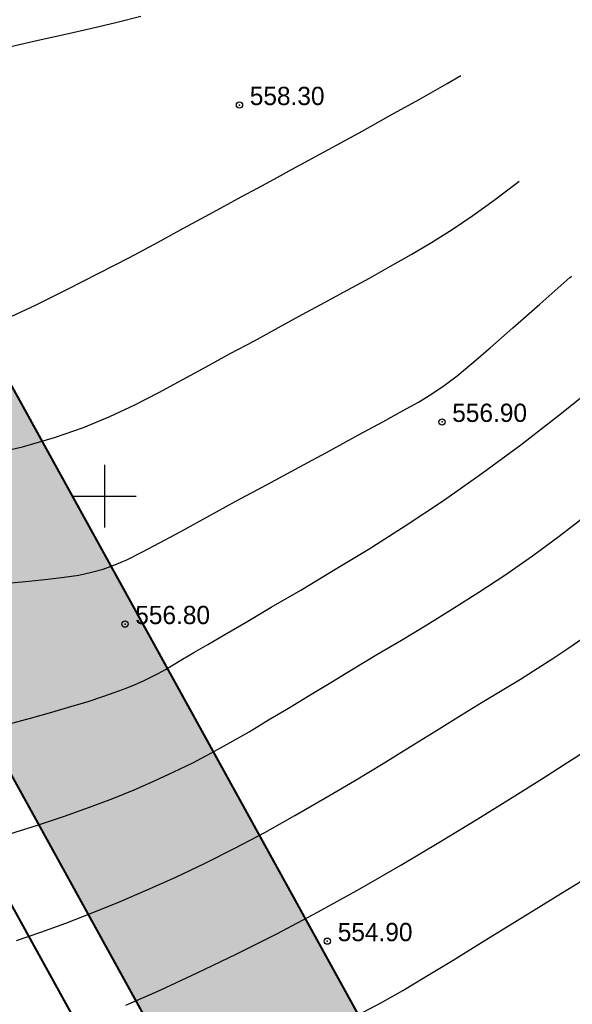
# Model space of a CAD drawing. Extents: x 883 to 364438, y -13 to 4201180.
# Tile 590 of 607: x 364242 to 364268, y 4200876 to 4200923. Entities that reach past the tile are written whole.
import ezdxf

# ---------------------------------------------------------------- set-up
doc = ezdxf.new("R2010")
doc.units = 0
doc.header["$LTSCALE"] = 0.5
doc.header["$MEASUREMENT"] = 0
doc.header["$PDMODE"] = 32
doc.header["$PDSIZE"] = 0.3
for name, pattern in [('CONTI', [0]), ('G_BUILDING_LINE', [3, 2, -1]), ('STRIH_1', [3, 2, -1])]:
    doc.linetypes.add(name, pattern=pattern)
for name, color, linetype in [('(004) Точки рельефа', 7, 'Continuous'), ('GORIZDEFAULT', 32, 'CONTI'), ('PI_TTDEFAULT', 5, 'CONTI'), ('SETKR', 2, 'CONTI')]:
    doc.layers.add(name, color=color, linetype=linetype)
doc.layers.add('(032) Горизонтали утолщенные', color=32, linetype='Continuous', lineweight=30)
doc.layers.add('.', color=7, linetype='Continuous', lineweight=15)
doc.styles.add('D-431', font='d431.ttf')
doc.styles.add('TimesNewRomanCyr', font='times.ttf', dxfattribs={"width": 0.5, "height": 1})
doc.dimstyles.new('GENPLAN1', dxfattribs={"dimscale": 0.5, "dimtxt": 1, "dimasz": 1.2, "dimexe": 1.3, "dimexo": 1.5, "dimgap": 0.5, "dimtad": 1, "dimdec": 1, "dimzin": 0, "dimdsep": 46, "dimtxsty": 'TimesNewRomanCyr', "dimblk1": 'OBLIQUE', "dimblk2": 'OBLIQUE', "dimsah": 1, "dimcen": 1, "dimadec": 0, "dimazin": 0, "dimtfac": 0.75, "dimtdec": 1, "dimtix": 1, "dimtmove": 0, "dimatfit": 3, "dimfxl": 1, "dimtvp": 1.2, "dimtfill": 1, "dimlwd": 0, "dimlwe": 0, "dimarcsym": 0})

# ---------------------------------------------------------------- blocks, each defined once
blk = doc.blocks.new('BL_333')
at = {"color": 0}
for p, q in [((0, -1.5), (0, 1.5)), ((-1.5, 0), (1.5, 0))]:
    blk.add_line(p, q, dxfattribs=at)
blk = doc.blocks.new('gergrgrre')
at = {"layer": '(032) Горизонтали утолщенные', "color": 32}
for points in [[(360545.28, 4200908.49, 558), (360546.72, 4200909.16, 558), (360548.22, 4200909.9, 558), (360549.72, 4200910.67, 558), (360551.18, 4200911.43, 558), (360552.55, 4200912.16, 558), (360553.77, 4200912.82, 558), (360554.81, 4200913.39, 558), (360555.72, 4200913.88, 558), (360556.53, 4200914.33, 558), (360557.31, 4200914.75, 558), (360558.11, 4200915.18, 558), (360558.97, 4200915.65, 558), (360559.95, 4200916.18, 558), (360561.09, 4200916.8, 558), (360562.35, 4200917.49, 558), (360563.68, 4200918.23, 558), (360565.05, 4200918.99, 558), (360566.39, 4200919.76, 558), (360567.035, 4200920.138, 558)], [(360545.41, 4200883.81, 556), (360546.78, 4200884.25, 556), (360548.07, 4200884.68, 556), (360549.27, 4200885.11, 556), (360550.38, 4200885.52, 556), (360551.41, 4200885.94, 556), (360552.38, 4200886.36, 556), (360553.31, 4200886.79, 556), (360554.21, 4200887.23, 556), (360555.11, 4200887.7, 556), (360556, 4200888.2, 556), (360556.91, 4200888.72, 556), (360557.84, 4200889.28, 556), (360558.8, 4200889.85, 556), (360559.79, 4200890.46, 556), (360560.82, 4200891.08, 556), (360561.89, 4200891.73, 556), (360563.02, 4200892.41, 556), (360564.2, 4200893.1, 556), (360565.41, 4200893.83, 556), (360566.65, 4200894.6, 556), (360567.91, 4200895.4, 556), (360569.19, 4200896.25, 556), (360570.47, 4200897.14, 556), (360571.75, 4200898.08, 556), (360573.01, 4200899.06, 556)]]:
    blk.add_polyline3d(points, dxfattribs=at)
at = {"layer": 'GORIZDEFAULT', "color": 32}
for points in [[(360545.51, 4200921.52, 558.5), (360546.82, 4200921.83, 558.5), (360548.12, 4200922.12, 558.5), (360549.38, 4200922.41, 558.5), (360550.59, 4200922.69, 558.5), (360551.73, 4200922.98, 558.5)], [(360545.38, 4200889.08, 556.5), (360546.45, 4200889.37, 556.5), (360547.46, 4200889.65, 556.5), (360548.38, 4200889.92, 556.5), (360549.2, 4200890.17, 556.5), (360549.91, 4200890.4, 556.5), (360550.5, 4200890.61, 556.5), (360551.02, 4200890.8, 556.5), (360551.46, 4200890.98, 556.5), (360551.85, 4200891.15, 556.5), (360552.21, 4200891.33, 556.5), (360552.55, 4200891.51, 556.5), (360552.9, 4200891.7, 556.5), (360553.28, 4200891.92, 556.5), (360553.72, 4200892.19, 556.5), (360554.26, 4200892.51, 556.5), (360554.93, 4200892.9, 556.5), (360555.75, 4200893.38, 556.5), (360556.76, 4200893.97, 556.5), (360557.97, 4200894.68, 556.5), (360559.38, 4200895.5, 556.5), (360560.93, 4200896.43, 556.5), (360562.61, 4200897.45, 556.5), (360564.38, 4200898.58, 556.5), (360566.21, 4200899.79, 556.5), (360568.06, 4200901.09, 556.5), (360569.91, 4200902.45, 556.5), (360571.72, 4200903.85, 556.5), (360573.45, 4200905.24, 556.5)], [(360544.35, 4200901.98, 557.5), (360546.06, 4200902.36, 557.5), (360547.6, 4200902.8, 557.5), (360548.98, 4200903.28, 557.5), (360550.25, 4200903.81, 557.5), (360551.44, 4200904.37, 557.5), (360552.58, 4200904.96, 557.5), (360553.7, 4200905.57, 557.5), (360554.85, 4200906.19, 557.5), (360556, 4200906.82, 557.5), (360557.16, 4200907.44, 557.5), (360558.31, 4200908.07, 557.5), (360559.44, 4200908.69, 557.5), (360560.55, 4200909.29, 557.5), (360561.63, 4200909.87, 557.5), (360562.67, 4200910.44, 557.5), (360563.68, 4200911, 557.5), (360564.66, 4200911.56, 557.5), (360565.64, 4200912.14, 557.5), (360566.62, 4200912.76, 557.5), (360567.62, 4200913.43, 557.5), (360568.64, 4200914.16, 557.5), (360569.69, 4200914.96, 557.5), (360569.828, 4200915.071, 557.5)], [(360545.35, 4200895.83, 557), (360546.36, 4200895.93, 557), (360547.27, 4200896.02, 557), (360548.06, 4200896.12, 557), (360548.76, 4200896.22, 557), (360549.37, 4200896.35, 557), (360549.93, 4200896.5, 557), (360550.48, 4200896.71, 557), (360551.09, 4200896.97, 557), (360551.78, 4200897.32, 557), (360552.62, 4200897.76, 557), (360553.64, 4200898.31, 557), (360554.88, 4200898.99, 557), (360556.28, 4200899.75, 557), (360557.78, 4200900.56, 557), (360559.3, 4200901.39, 557), (360560.78, 4200902.19, 557), (360562.14, 4200902.93, 557), (360563.31, 4200903.56, 557), (360564.25, 4200904.08, 557), (360565.01, 4200904.5, 557), (360565.65, 4200904.89, 557), (360566.24, 4200905.29, 557), (360566.86, 4200905.76, 557), (360567.57, 4200906.35, 557), (360568.44, 4200907.1, 557), (360569.53, 4200908.06, 557), (360570.82, 4200909.19, 557), (360572.26, 4200910.46, 557), (360572.334, 4200910.524, 557)], [(360545.78, 4200878.72, 555.5), (360546.94, 4200879.12, 555.5), (360548.14, 4200879.56, 555.5), (360549.4, 4200880.04, 555.5), (360550.7, 4200880.57, 555.5), (360552.03, 4200881.15, 555.5), (360553.4, 4200881.76, 555.5), (360554.8, 4200882.43, 555.5), (360556.22, 4200883.14, 555.5), (360557.66, 4200883.9, 555.5), (360559.1, 4200884.7, 555.5), (360560.54, 4200885.53, 555.5), (360561.96, 4200886.37, 555.5), (360563.33, 4200887.2, 555.5), (360564.64, 4200888.01, 555.5), (360565.88, 4200888.78, 555.5), (360567.03, 4200889.49, 555.5), (360568.07, 4200890.13, 555.5), (360569.02, 4200890.71, 555.5), (360569.89, 4200891.24, 555.5), (360570.69, 4200891.74, 555.5), (360571.45, 4200892.22, 555.5), (360572.17, 4200892.7, 555.5), (360572.88, 4200893.19, 555.5)], [(360551.01, 4200875.62, 555), (360552.65, 4200876.35, 555), (360554.42, 4200877.17, 555), (360556.29, 4200878.07, 555), (360558.23, 4200879.04, 555), (360560.21, 4200880.09, 555), (360562.21, 4200881.19, 555), (360564.17, 4200882.33, 555), (360566.07, 4200883.46, 555), (360567.86, 4200884.55, 555), (360569.5, 4200885.57, 555), (360570.95, 4200886.48, 555), (360572.17, 4200887.26, 555), (360573.12, 4200887.86, 555)], [(360547.95, 4200869.1, 554.5), (360549.2, 4200869.6, 554.5), (360550.61, 4200870.19, 554.5), (360552.12, 4200870.83, 554.5), (360553.67, 4200871.48, 554.5), (360555.18, 4200872.14, 554.5), (360556.62, 4200872.75, 554.5), (360557.9, 4200873.3, 554.5), (360559, 4200873.76, 554.5), (360559.95, 4200874.17, 554.5), (360560.79, 4200874.53, 554.5), (360561.59, 4200874.9, 554.5), (360562.4, 4200875.3, 554.5), (360563.27, 4200875.77, 554.5), (360564.26, 4200876.33, 554.5), (360565.4, 4200877.01, 554.5), (360566.68, 4200877.78, 554.5), (360568.03, 4200878.62, 554.5), (360569.41, 4200879.47, 554.5), (360570.77, 4200880.32, 554.5), (360572.06, 4200881.11, 554.5), (360573.24, 4200881.83, 554.5)]]:
    blk.add_polyline3d(points, dxfattribs=at)
at = {"layer": 'PI_TTDEFAULT', "color": 5}
for p in [(360556.45, 4200918.72, 558.3), (360566.14, 4200903.55, 556.9), (360550.97, 4200893.87, 556.8), (360560.65, 4200878.69, 554.9)]:
    blk.add_point(p, dxfattribs=at)
at = {"layer": 'SETKR', "color": 92}
blk.add_blockref('BL_333', (360550, 4200900), dxfattribs=at)
at = {"layer": '(004) Точки рельефа', "style": 'D-431'}
for s, p in [('558.30', (360556.94, 4200918.72)), ('556.90', (360566.63, 4200903.55)), ('556.80', (360551.46, 4200893.87)), ('554.90', (360561.15, 4200878.69))]:
    blk.add_text(s, height=0.875, dxfattribs=at).set_placement(p)
blk = doc.blocks.new('_Oblique')
at = {"color": 0, "linetype": 'ByBlock', "lineweight": -2}
blk.add_line((-0.5, -0.5), (0.5, 0.5), dxfattribs=at)
blk = doc.blocks.new('*D481')
at = {"color": 0, "linetype": 'G_BUILDING_LINE', "lineweight": 0, "transparency": 16777216}
for p, q in [((364223.241, 4200889.588), (364225.26, 4200890.701)), ((364224.69, 4200890.387), (364249.864, 4200844.697)), ((364248.414, 4200843.898), (364250.433, 4200845.01))]:
    blk.add_line(p, q, dxfattribs=at)
at = {"layer": 'Defpoints', "color": 0, "linetype": 'Continuous', "lineweight": 30, "transparency": 16777216}
for p in [(364222.584, 4200889.226), (364249.864, 4200844.697), (364247.757, 4200843.536)]:
    blk.add_point(p, dxfattribs=at)
at = {"color": 0, "linetype": 'Continuous', "lineweight": 0, "transparency": 16777216, "xscale": 0.6, "yscale": 0.6, "zscale": 0.6}
for p, rotation in [((364224.69, 4200890.387), 118.8525340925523), ((364249.864, 4200844.697), 298.8525340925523)]:
    blk.add_blockref('_Oblique', p, dxfattribs=dict(at, rotation=rotation))
at = {"color": 0, "linetype": 'Continuous', "lineweight": 30, "transparency": 16777216, "insert": (364237.943, 4200867.909), "char_height": 1, "attachment_point": 5, "rotation": 298.8525, "style": 'TimesNewRomanCyr', "bg_fill": 3, "box_fill_scale": 1.25, "bg_fill_color": 256, "bg_fill_true_color": 13158600, "bg_fill_transparency": 0}
blk.add_mtext('52.2', dxfattribs=at)
blk = doc.blocks.new('*D634')
at = {"color": 0, "linetype": 'G_BUILDING_LINE', "lineweight": 0, "transparency": 16777216}
for p, q in [((364213.413, 4200881.02), (364214.247, 4200881.463)), ((364213.673, 4200881.158), (364248.306, 4200816.109)), ((364248.047, 4200815.971), (364248.88, 4200816.414))]:
    blk.add_line(p, q, dxfattribs=at)
at = {"layer": 'Defpoints', "color": 0, "linetype": 'Continuous', "lineweight": 30, "transparency": 16777216}
for p in [(364212.751, 4200880.667), (364248.306, 4200816.109), (364247.385, 4200815.618)]:
    blk.add_point(p, dxfattribs=at)
at = {"color": 0, "linetype": 'Continuous', "lineweight": 0, "transparency": 16777216, "xscale": 0.6, "yscale": 0.6, "zscale": 0.6}
for p, rotation in [((364213.673, 4200881.158), 118.0317046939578), ((364248.306, 4200816.109), 298.0317046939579)]:
    blk.add_blockref('_Oblique', p, dxfattribs=dict(at, rotation=rotation))
at = {"color": 0, "linetype": 'Continuous', "lineweight": 30, "transparency": 16777216, "insert": (364231.661, 4200848.991), "char_height": 1, "attachment_point": 5, "rotation": 298.0317, "style": 'TimesNewRomanCyr', "bg_fill": 3, "box_fill_scale": 1.25, "bg_fill_color": 256, "bg_fill_true_color": 13158600, "bg_fill_transparency": 0}
blk.add_mtext('73.7', dxfattribs=at)

msp = doc.modelspace()

# ---------------------------------------------------------------- hatches: boundary and pattern name
at = {"layer": '.', "linetype": 'Continuous', "lineweight": 30, "true_color": 0xafd9aa}
h = msp.add_hatch(color=9, dxfattribs=at)
h.dxf.hatch_style = 1
edge = h.paths.add_edge_path()
edge.add_line((364001.309, 4200879.245), (363996.965, 4200887.127))
edge.add_line((363996.965, 4200887.127), (364078.955, 4200932.309))
edge.add_arc((364081.368, 4200927.93), 5, 28.8577, 118.8577, ccw=False)
edge.add_line((364085.747, 4200930.343), (364234.037, 4200661.248))
edge.add_arc((364229.658, 4200658.834), 5, -61.1423, 28.8577, ccw=False)
edge.add_line((364232.071, 4200654.455), (364150.081, 4200609.273))
edge.add_line((364150.081, 4200609.273), (364145.738, 4200617.156))
edge.add_line((364145.738, 4200617.156), (364224.224, 4200660.407))
edge.add_line((364224.224, 4200660.407), (364079.795, 4200922.496))
edge.add_line((364079.795, 4200922.496), (364001.309, 4200879.245))
edge = h.paths.add_edge_path()
edge.add_line((364419.985, 4200768.285), (364424.329, 4200760.402))
edge.add_line((364424.329, 4200760.402), (364341.549, 4200714.785))
edge.add_arc((364339.135, 4200719.164), 5, 208.8577, 298.8577, ccw=False)
edge.add_line((364334.756, 4200716.751), (364186.466, 4200985.847))
edge.add_arc((364190.845, 4200988.26), 5, 118.8577, 208.8577, ccw=False)
edge.add_line((364188.432, 4200992.639), (364271.213, 4201038.257))
edge.add_line((364271.213, 4201038.257), (364275.556, 4201030.374))
edge.add_line((364275.556, 4201030.374), (364196.279, 4200986.687))
edge.add_line((364196.279, 4200986.687), (364340.708, 4200724.598))
edge.add_line((364340.708, 4200724.598), (364419.985, 4200768.285))
h.paths.add_polyline_path([(363970.661, 4200934.86), (363967.765, 4200940.115), (364242.013, 4201091.244), (364244.909, 4201085.989)])
h.paths.add_polyline_path([(363994.069, 4200892.382), (363976.453, 4200924.35), (364250.701, 4201075.479), (364268.317, 4201043.512)])
edge = h.paths.add_edge_path()
edge.add_line((364331.272, 4200691.995), (364367.434, 4200626.372))
edge.add_line((364367.434, 4200626.372), (364375.316, 4200630.716))
edge.add_line((364375.316, 4200630.716), (364337.224, 4200699.842))
edge.add_arc((364332.845, 4200697.429), 5, 28.8577, 118.8577)
edge.add_line((364330.431, 4200701.808), (364152.977, 4200604.018))
edge.add_line((364152.977, 4200604.018), (364157.321, 4200596.136))
edge.add_line((364157.321, 4200596.136), (364331.272, 4200691.995))
edge = h.paths.add_edge_path()
edge.add_line((364431.569, 4200747.265), (364427.225, 4200755.148))
edge.add_line((364427.225, 4200755.148), (364344.444, 4200709.53))
edge.add_arc((364346.858, 4200705.151), 5, 118.8577, 208.8577)
edge.add_line((364342.479, 4200702.738), (364380.571, 4200633.612))
edge.add_line((364380.571, 4200633.612), (364388.454, 4200637.956))
edge.add_line((364388.454, 4200637.956), (364352.291, 4200703.578))
edge.add_line((364352.291, 4200703.578), (364431.569, 4200747.265))
edge = h.paths.add_edge_path(flags=17)
edge.add_arc((364176.832, 4200980.538), 5, 28.8577, 118.8577)
edge.add_line((364174.419, 4200984.917), (364092.968, 4200940.032))
edge.add_arc((364095.381, 4200935.652), 5, 118.8577, 208.8577)
edge.add_line((364091.002, 4200933.239), (364107.493, 4200903.314))
edge.add_line((364107.493, 4200903.314), (364107.493, 4200903.314))
edge.add_arc((364116.639, 4200910.873), 11.866, 219.5732, 295.217)
edge.add_line((364121.694, 4200900.138), (364131.719, 4200905.663))
edge.add_line((364131.719, 4200905.663), (364129.909, 4200908.947))
edge.add_line((364129.909, 4200908.947), (364139.017, 4200913.966))
edge.add_line((364139.017, 4200913.966), (364127.144, 4200935.512))
edge.add_line((364127.144, 4200935.512), (364140.705, 4200942.985))
edge.add_line((364140.705, 4200942.985), (364135.344, 4200952.772))
edge.add_line((364135.344, 4200952.772), (364156.652, 4200964.445))
edge.add_line((364156.652, 4200964.445), (364161.984, 4200954.711))
edge.add_line((364161.984, 4200954.711), (364168.483, 4200958.292))
edge.add_line((364168.483, 4200958.292), (364180.356, 4200936.747))
edge.add_line((364180.356, 4200936.747), (364189.465, 4200941.766))
edge.add_line((364189.465, 4200941.766), (364191.274, 4200938.482))
edge.add_line((364191.274, 4200938.482), (364192.802, 4200939.324))
edge.add_arc((364186.426, 4200949.331), 11.866, 302.4985, 378.1423)
edge.add_line((364197.702, 4200953.026), (364181.211, 4200982.951))
edge = h.paths.add_edge_path()
edge.add_line((364166.325, 4200859.589), (364222.005, 4200890.277))
edge.add_line((364222.005, 4200890.277), (364223.056, 4200890.857))
edge.add_line((364223.056, 4200890.857), (364248.808, 4200844.115))
edge.add_line((364248.808, 4200844.115), (364250.804, 4200845.215))
edge.add_line((364250.804, 4200845.215), (364242.014, 4200861.166))
edge.add_line((364242.014, 4200861.166), (364246.853, 4200863.833))
edge.add_line((364246.853, 4200863.833), (364209.301, 4200931.978))
edge.add_arc((364202.057, 4200926.931), 8.828, 34.87, 121.2214)
edge.add_line((364197.481, 4200934.481), (364194.412, 4200932.789))
edge.add_line((364194.412, 4200932.789), (364196.222, 4200929.505))
edge.add_line((364196.222, 4200929.505), (364187.113, 4200924.485))
edge.add_line((364187.113, 4200924.485), (364196.09, 4200908.195))
edge.add_line((364196.09, 4200908.195), (364154.751, 4200885.415))
edge.add_line((364154.751, 4200885.415), (364145.774, 4200901.705))
edge.add_line((364145.774, 4200901.705), (364136.666, 4200896.686))
edge.add_line((364136.666, 4200896.686), (364134.856, 4200899.97))
edge.add_line((364134.856, 4200899.97), (364123.288, 4200893.595))
edge.add_arc((364127.227, 4200885.694), 8.828, 116.4941, 202.8455)
edge.add_line((364119.091, 4200882.267), (364239.292, 4200664.143))
edge.add_arc((364243.671, 4200666.557), 5, 208.8577, 298.8577)
edge.add_line((364246.084, 4200662.177), (364327.536, 4200707.063))
edge.add_arc((364325.122, 4200711.442), 5, 298.8577, 388.8577)
edge.add_line((364329.501, 4200713.855), (364259.996, 4200839.984))
edge.add_arc((364257.368, 4200838.536), 3, 28.8577, 118.8577)
edge.add_line((364255.92, 4200841.163), (364251.716, 4200838.847))
edge.add_line((364251.716, 4200838.847), (364262.567, 4200819.156))
edge.add_line((364262.567, 4200819.156), (364261.508, 4200818.592))
edge.add_line((364261.508, 4200818.592), (364306.295, 4200737.318))
edge.add_line((364306.295, 4200737.318), (364319.688, 4200713.014))
edge.add_line((364319.688, 4200713.014), (364245.244, 4200671.99))
edge.add_line((364245.244, 4200671.99), (364187.449, 4200776.868))
edge.add_line((364187.449, 4200776.868), (364206.217, 4200787.21))
edge.add_line((364206.217, 4200787.21), (364166.325, 4200859.589))
at = {"layer": '.', "linetype": 'Continuous', "lineweight": 30, "true_color": 0x991b1e}
h = msp.add_hatch(dxfattribs=at)
h.set_pattern_fill('ANSI31', color=244, scale=3, angle=20)
h.set_pattern_definition([(65, (937.88402, 0), (-0.33986542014, 0.158481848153), [])])
edge = h.paths.add_edge_path()
edge.add_line((364171.735, 4200858.06), (364215.253, 4200882.046))
edge.add_line((364215.253, 4200882.046), (364215.293, 4200881.975))
edge.add_line((364215.293, 4200881.975), (364218.695, 4200883.851))
edge.add_line((364218.695, 4200883.851), (364219.178, 4200882.974))
edge.add_line((364219.178, 4200882.974), (364215.78, 4200881.094))
edge.add_line((364215.78, 4200881.094), (364222.97, 4200868.093))
edge.add_line((364222.97, 4200868.093), (364225.932, 4200869.78))
edge.add_line((364225.932, 4200869.78), (364227.38, 4200867.152))
edge.add_line((364227.38, 4200867.152), (364224.405, 4200865.438))
edge.add_line((364224.405, 4200865.438), (364239.053, 4200838.827))
edge.add_line((364239.053, 4200838.827), (364250.804, 4200845.215))
edge.add_line((364250.804, 4200845.215), (364242.014, 4200861.166))
edge.add_line((364242.014, 4200861.166), (364246.853, 4200863.833))
edge.add_line((364246.853, 4200863.833), (364259.996, 4200839.984))
edge.add_arc((364257.368, 4200838.536), 3, 28.8577, 118.8577)
edge.add_line((364255.92, 4200841.163), (364244.711, 4200834.986))
edge.add_line((364244.711, 4200834.986), (364246.165, 4200832.347))
edge.add_line((364246.165, 4200832.347), (364243.456, 4200830.855))
edge.add_line((364243.456, 4200830.855), (364250.837, 4200817.456))
edge.add_line((364250.837, 4200817.456), (364218.224, 4200800.092))
edge.add_line((364218.224, 4200800.092), (364215.397, 4200805.396))
edge.add_line((364215.397, 4200805.396), (364240.832, 4200818.953))
edge.add_arc((364239.421, 4200821.6), 3, 298.0581, 388.8487)
edge.add_line((364242.048, 4200823.048), (364232.152, 4200841.012))
edge.add_line((364232.152, 4200841.012), (364225.428, 4200837.295))
edge.add_line((364225.428, 4200837.295), (364220.104, 4200846.691))
edge.add_line((364220.104, 4200846.691), (364226.941, 4200850.471))
edge.add_line((364226.941, 4200850.471), (364215.218, 4200871.75))
edge.add_arc((364212.59, 4200870.302), 3, 28.854, 118.8619)
edge.add_line((364211.142, 4200872.929), (364182.513, 4200857.15))
edge.add_arc((364183.961, 4200854.523), 3, 118.8619, 208.8619)
edge.add_line((364181.334, 4200853.075), (364186.376, 4200843.926))
edge.add_line((364186.376, 4200843.926), (364181.122, 4200841.03))
edge.add_line((364181.122, 4200841.03), (364171.735, 4200858.06))
edge = h.paths.add_edge_path()
edge.add_line((364181.122, 4200841.03), (364186.376, 4200843.926))
edge.add_line((364186.376, 4200843.926), (364207.952, 4200804.779))
edge.add_arc((364210.58, 4200806.227), 3, 208.8619, 298.0817)
edge.add_line((364211.992, 4200803.58), (364215.397, 4200805.396))
edge.add_line((364215.397, 4200805.396), (364218.224, 4200800.092))
edge.add_line((364218.224, 4200800.092), (364206.983, 4200794.108))
edge.add_line((364206.983, 4200794.108), (364181.122, 4200841.03))

# ---------------------------------------------------------------- linework, layer by layer
at = {"color": 5, "linetype": 'Continuous', "lineweight": 30}
for points in [[(364188.432, 4200992.639), (364271.213, 4201038.257), (364268.317, 4201043.512), (363994.069, 4200892.382), (363996.965, 4200887.127), (364078.955, 4200932.309, -0.414214), (364085.747, 4200930.343), (364234.037, 4200661.248, -0.414214), (364232.071, 4200654.455), (364150.081, 4200609.273), (364152.977, 4200604.018), (364330.431, 4200701.808, -0.414214), (364337.224, 4200699.842), (364375.316, 4200630.716), (364380.571, 4200633.612), (364342.479, 4200702.738, -0.414214), (364344.444, 4200709.53), (364427.225, 4200755.148), (364424.329, 4200760.402), (364341.549, 4200714.785, -0.414214), (364334.756, 4200716.751), (364186.466, 4200985.847, -0.414214)], [(364419.985, 4200768.285), (364424.329, 4200760.402), (364341.549, 4200714.785, -0.414214), (364334.756, 4200716.751), (364186.466, 4200985.847, -0.414214), (364188.432, 4200992.639), (364271.213, 4201038.257), (364275.556, 4201030.374), (364196.279, 4200986.687), (364340.708, 4200724.598)]]:
    msp.add_lwpolyline(points, format="xyb", close=True, dxfattribs=at)
at = {"ltscale": 0.149071, "const_width": 0.1}
msp.add_lwpolyline([(364196.279, 4200986.687), (364340.708, 4200724.598)], dxfattribs=at)
at = {"color": 7, "linetype": 'STRIH_1', "ltscale": 2, "true_color": 0xffffff, "const_width": 0.1}
msp.add_lwpolyline([(364183.346, 4200985.293), (364331.934, 4200715.656)], dxfattribs=at)
at = {"ltscale": 0.149071, "const_width": 0.1}
msp.add_lwpolyline([(364424.329, 4200760.402), (364341.549, 4200714.785, -0.414214), (364334.756, 4200716.751), (364188.397, 4200982.343)], format="xyb", dxfattribs=at)

# ---------------------------------------------------------------- block references
at = {"linetype": 'Continuous'}
msp.add_blockref('gergrgrre', (3695.599, 0), dxfattribs=at)

# ---------------------------------------------------------------- next in the draw order: dimensions: what is measured, and where the dimension line sits
at = {"color": 5, "linetype": 'Continuous', "lineweight": 30}
dim = msp.add_aligned_dim(p1=(364222.584, 4200889.226), p2=(364247.757, 4200843.536), distance=2.405, dimstyle='GENPLAN1', dxfattribs=at)
dim.commit()
dim.dimension.update_dxf_attribs({"geometry": '*D481', "text_midpoint": (364237.943, 4200867.909)})

# ---------------------------------------------------------------- next in the draw order: dimensions: what is measured, and where the dimension line sits
dim = msp.add_aligned_dim(p1=(364212.751, 4200880.667), p2=(364247.385, 4200815.618), distance=1.044, dimstyle='GENPLAN1', dxfattribs=at)
dim.commit()
dim.dimension.update_dxf_attribs({"geometry": '*D634', "text_midpoint": (364231.661, 4200848.991)})

doc.saveas('drawing.dxf')
